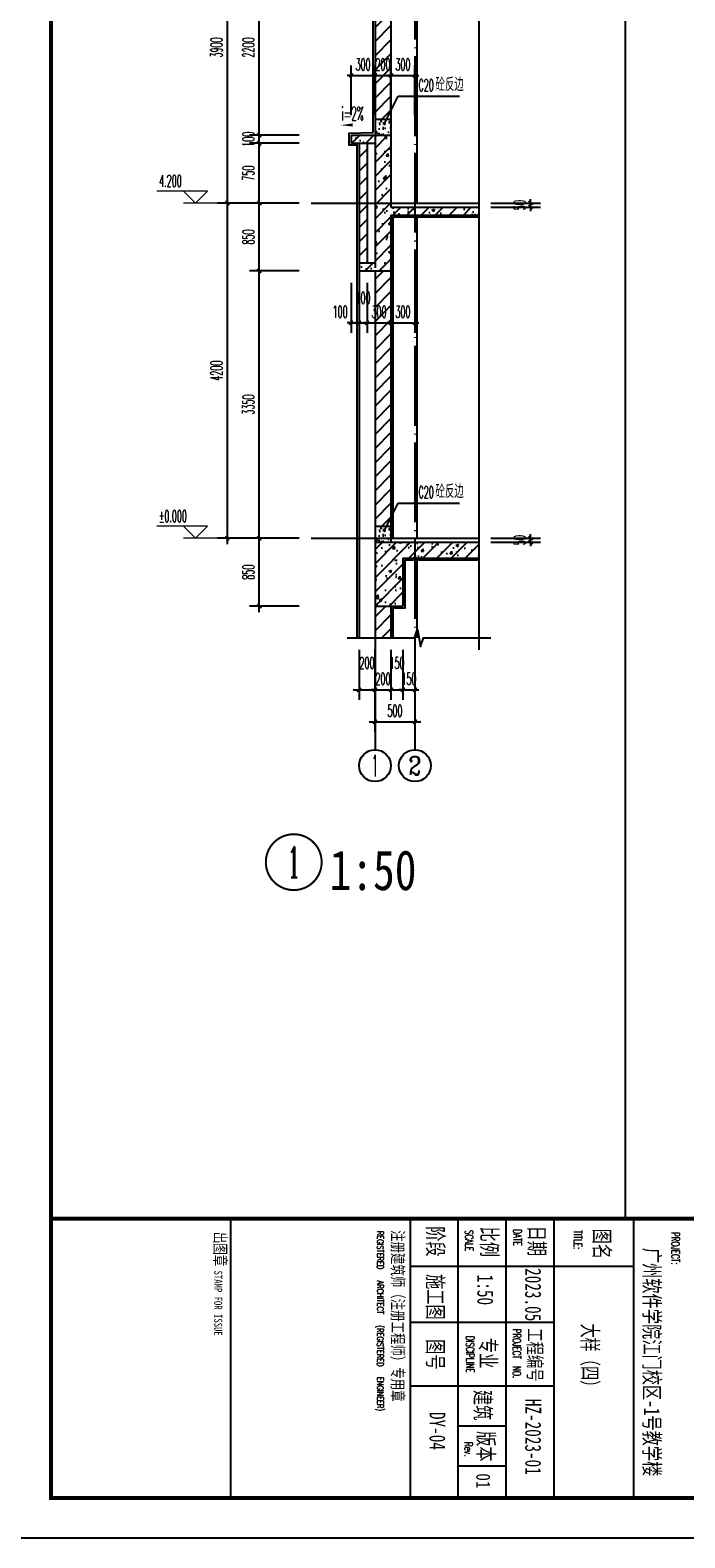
# Model space of a CAD drawing. Extents: x 1779708 to 7299578, y -1121471 to 88434.
# Tile 1010 of 1056: x 7010557 to 7018763, y -986200 to -967306. Entities that reach past the tile are written whole.
import ezdxf
from ezdxf.enums import TextEntityAlignment as Align

# ---------------------------------------------------------------- set-up
doc = ezdxf.new("R2010")
doc.units = 0
doc.header["$LTSCALE"] = 1000
doc.header["$MEASUREMENT"] = 0
doc.linetypes.add('DOTE', pattern=[2.42, 2, -0.2, 0.02, -0.2])
doc.layers.get('0').update_dxf_attribs({"linetype": 'CONTINUOUS'})
doc.layers.get('Defpoints').update_dxf_attribs({"linetype": 'CONTINUOUS'})
for name, color, linetype in [('AXIS', 3, 'CONTINUOUS'), ('AXIS_TEXT', 7, 'CONTINUOUS'), ('DIM_IDEN', 3, 'CONTINUOUS'), ('DIM_LEAD', 3, 'CONTINUOUS'), ('DIM_SYMB', 3, 'CONTINUOUS'), ('DOTE', 1, 'DOTE'), ('PUB_TAB', 7, 'CONTINUOUS'), ('PUB_TEXT', 7, 'CONTINUOUS'), ('PUB_TITLE', 4, 'CONTINUOUS'), ('WALL', 255, 'CONTINUOUS'), ('可见线', 6, 'CONTINUOUS'), ('填充细线', 8, 'CONTINUOUS'), ('粉刷线', 213, 'CONTINUOUS'), ('通-图框－文字', 4, 'CONTINUOUS')]:
    doc.layers.add(name, color=color, linetype=linetype)
doc.layers.add('DIM_ELEV', color=3, linetype='CONTINUOUS', lineweight=13)
doc.styles.add('-仿宋_GB2312', font='txt', dxfattribs={"width": 0.8})
doc.styles.add('-宋体', font='simhei.ttf', dxfattribs={"width": 0.7})
doc.styles.add('_TCH_AXIS', font='COMPLEX', dxfattribs={"bigfont": 'GBCBIG'})
doc.styles.add('_TCH_DIM', font='SIMPLEX.shx', dxfattribs={"width": 0.7, "bigfont": 'GBCBIG.shx'})
doc.styles.add('_TCH_DIM_T3', font='SIMPLEX.shx', dxfattribs={"width": 0.494118, "bigfont": 'GBCBIG.shx'})
doc.styles.add('_TCH_LABEL', font='COMPLEX', dxfattribs={"bigfont": 'GBCBIG'})
doc.styles.add('COMPLEX', font='COMPLEX')
doc.styles.add('dim_font', font='SIMPLEX.shx', dxfattribs={"width": 0.8})
doc.styles.add('仿宋', font='txt', dxfattribs={"width": 0.7})
doc.dimstyles.new('_TCH_ARCH&&50', dxfattribs={"dimtxt": 148.75, "dimasz": 50, "dimexe": 125, "dimexo": 150, "dimgap": 63.125, "dimtad": 1, "dimdec": 0, "dimzin": 0, "dimdsep": 46, "dimtxsty": '_TCH_DIM_T3', "dimblk": 'ARCHTICK', "dimcen": 0.09, "dimdle": 75, "dimclrt": 7, "dimazin": 2, "dimtfac": 1, "dimtdec": 0, "dimtix": 1, "dimtmove": 2, "dimatfit": 3, "dimfxl": 250, "dimtolj": 1, "dimtzin": 0, "dimarcsym": 0})

# ---------------------------------------------------------------- blocks, each defined once
blk = doc.blocks.new('A$C3D8761CE')
at = {"layer": 'PUB_TITLE'}
for p, q in [((76100, 15600), (83100, 15600)), ((76100, 13600), (83100, 13600)), ((76100, 13600), (83100, 13600)), ((76100, 13600), (83100, 13600)), ((76100, 13600), (83100, 13600)), ((76100, 12400), (83100, 12400)), ((76100, 11200), (83100, 11200)), ((76100, 5500), (83100, 5500))]:
    blk.add_line(p, q, dxfattribs=at)
blk.add_lwpolyline([(0, 0), (84100, 0), (84100, 59400), (0, 59400)], close=True, dxfattribs=at)
at = {"layer": 'PUB_TITLE', "const_width": 100}
blk.add_lwpolyline([(2500, 1000), (83100, 1000), (83100, 58400), (2500, 58400)], close=True, dxfattribs=at)
blk.add_lwpolyline([(76100, 58400), (76100, 1000)], dxfattribs=at)
at = {"layer": 'PUB_TITLE'}
for points in [[(77300, 15600), (77300, 10000)], [(76100, 13600), (83100, 13600)], [(78700, 13600), (78700, 10000)], [(80300, 13600), (80300, 10000)], [(81300, 12400), (81300, 11200)], [(82300, 12400), (82300, 11200)], [(76100, 10000), (83100, 10000)]]:
    blk.add_lwpolyline(points, dxfattribs=at)
at = {"layer": '通-图框－文字', "color": 4, "style": 'dim_font', "width": 0.65}
for s, height, p in [('PROJECT:', 200, (76438, 16552)), ('TITLE:', 200, (76392, 14101)), ('DATE', 200, (76368, 12589)), ('PROJECT  NO.', 200, (78862, 12577)), ('SCALE', 200, (76387, 11380)), ('DISCIPLINE', 200, (79042, 11404)), ('Rev.', 200, (81699, 11363)), ('REGISTERED', 160, (76411, 9173)), ('ARCHITECT', 160, (77653, 9173)), ('(REGISTERED', 160, (78774, 9173)), ('ENGINEER)', 160, (80072, 9173))]:
    blk.add_text(s, height=height, dxfattribs=at).set_placement(p)
at = {"layer": '通-图框－文字'}
for s, height, style, width, p in [('广州软件学院江门校区-1号教学楼', 400, '仿宋', 0.7, (76831, 15861)), ('图名', 400, '仿宋', 0.7, (76348, 14609)), ('日期', 400, '仿宋', 0.7, (76276, 12980)), ('2023.05', 400, '仿宋', 0.7, (77339, 12886)), ('工程编号', 350, '仿宋', 0.7, (78847, 12958)), ('HZ-2023-01', 400, '仿宋', 0.7, (80615, 12886)), ('比例', 400, '仿宋', 0.7, (76298, 11790)), ('专业', 400, '仿宋', 0.7, (79089, 11759)), ('版本', 400, '仿宋', 0.7, (81425, 11703)), ('建筑', 400, '仿宋', 0.7, (80391, 11624)), ('01', 350, '-宋体', 0.8, (82483, 11660)), ('阶段', 400, '仿宋', 0.7, (76288, 10436)), ('施工图', 400, '仿宋', 0.7, (77488, 10436)), ('图号', 400, '仿宋', 0.7, (79121, 10436)), ('注册建筑师（注册工程师）专用章', 300, '仿宋', 0.7, (76388, 9541)), ('出图章', 300, '仿宋', 0.7, (76433, 5090)), ('STAMP FOR ISSUE', 200, '-宋体', 0.8, (77401, 5090))]:
    blk.add_text(s, height=height, dxfattribs=dict(at, style=style, width=width)).set_placement(p)
blk = doc.blocks.new('_ArchTick')
at = {"color": 0, "linetype": 'ByBlock', "const_width": 0.4}
blk.add_lwpolyline([(-0.5, -0.5), (0.5, 0.5)], dxfattribs=at)
blk = doc.blocks.new('*D1312')
at = {"layer": 'AXIS', "color": 0, "lineweight": -2, "transparency": 16777216}
for p, q in [((7013029, -973748), (7013029, -969398)), ((7013929, -969473), (7012904, -969473)), ((7013929, -973673), (7012904, -973673))]:
    blk.add_line(p, q, dxfattribs=at)
at = {"layer": 'Defpoints', "color": 0, "transparency": 16777216}
for p in [(7013029, -969473), (7014079, -969473), (7014079, -973673)]:
    blk.add_point(p, dxfattribs=at)
at = {"layer": 'AXIS', "color": 0, "lineweight": -2, "transparency": 16777216, "xscale": 50, "yscale": 50, "zscale": 50}
for p, rotation in [((7013029, -969473), 90), ((7013029, -973673), 270)]:
    blk.add_blockref('_ArchTick', p, dxfattribs=dict(at, rotation=rotation))
at = {"layer": 'AXIS', "color": 7, "transparency": 16777216, "insert": (7012892, -971573), "char_height": 148.8, "attachment_point": 5, "rotation": 90, "style": '_TCH_DIM_T3'}
blk.add_mtext('\\A1;4200', dxfattribs=at)
blk = doc.blocks.new('*D1313')
at = {"layer": 'AXIS', "color": 0, "lineweight": -2, "transparency": 16777216}
for p, q in [((7013929, -965573), (7012904, -965573)), ((7013029, -969548), (7013029, -965498)), ((7013929, -969473), (7012904, -969473))]:
    blk.add_line(p, q, dxfattribs=at)
at = {"layer": 'Defpoints', "color": 0, "transparency": 16777216}
for p in [(7013029, -965573), (7014079, -965573), (7014079, -969473)]:
    blk.add_point(p, dxfattribs=at)
at = {"layer": 'AXIS', "color": 0, "lineweight": -2, "transparency": 16777216, "xscale": 50, "yscale": 50, "zscale": 50}
for p, rotation in [((7013029, -965573), 90), ((7013029, -969473), 270)]:
    blk.add_blockref('_ArchTick', p, dxfattribs=dict(at, rotation=rotation))
at = {"layer": 'AXIS', "color": 7, "transparency": 16777216, "insert": (7012892, -967523), "char_height": 148.8, "attachment_point": 5, "rotation": 90, "style": '_TCH_DIM_T3'}
blk.add_mtext('\\A1;3900', dxfattribs=at)
blk = doc.blocks.new('*D1319')
at = {"layer": 'AXIS', "color": 0, "lineweight": -2, "transparency": 16777216}
for p, q in [((7013429, -974598), (7013429, -973598)), ((7013929, -973673), (7013304, -973673)), ((7013929, -974523), (7013304, -974523))]:
    blk.add_line(p, q, dxfattribs=at)
at = {"layer": 'Defpoints', "color": 0, "transparency": 16777216}
for p in [(7013429, -973673), (7014079, -973673), (7014079, -974523)]:
    blk.add_point(p, dxfattribs=at)
at = {"layer": 'AXIS', "color": 0, "lineweight": -2, "transparency": 16777216, "xscale": 50, "yscale": 50, "zscale": 50}
for p, rotation in [((7013429, -973673), 90), ((7013429, -974523), 270)]:
    blk.add_blockref('_ArchTick', p, dxfattribs=dict(at, rotation=rotation))
at = {"layer": 'AXIS', "color": 7, "transparency": 16777216, "insert": (7013292, -974098), "char_height": 148.8, "attachment_point": 5, "rotation": 90, "style": '_TCH_DIM_T3'}
blk.add_mtext('\\A1;850', dxfattribs=at)
blk = doc.blocks.new('*D1320')
at = {"layer": 'AXIS', "color": 0, "lineweight": -2, "transparency": 16777216}
for p, q in [((7013929, -970323), (7013304, -970323)), ((7013429, -973748), (7013429, -970248)), ((7013929, -973673), (7013304, -973673))]:
    blk.add_line(p, q, dxfattribs=at)
at = {"layer": 'Defpoints', "color": 0, "transparency": 16777216}
for p in [(7013429, -970323), (7014079, -970323), (7014079, -973673)]:
    blk.add_point(p, dxfattribs=at)
at = {"layer": 'AXIS', "color": 0, "lineweight": -2, "transparency": 16777216, "xscale": 50, "yscale": 50, "zscale": 50}
for p, rotation in [((7013429, -970323), 90), ((7013429, -973673), 270)]:
    blk.add_blockref('_ArchTick', p, dxfattribs=dict(at, rotation=rotation))
at = {"layer": 'AXIS', "color": 7, "transparency": 16777216, "insert": (7013292, -971998), "char_height": 148.8, "attachment_point": 5, "rotation": 90, "style": '_TCH_DIM_T3'}
blk.add_mtext('\\A1;3350', dxfattribs=at)
blk = doc.blocks.new('*D1321')
at = {"layer": 'AXIS', "color": 0, "lineweight": -2, "transparency": 16777216}
for p, q in [((7013429, -970398), (7013429, -969398)), ((7013929, -969473), (7013304, -969473)), ((7013929, -970323), (7013304, -970323))]:
    blk.add_line(p, q, dxfattribs=at)
at = {"layer": 'Defpoints', "color": 0, "transparency": 16777216}
for p in [(7013429, -969473), (7014079, -969473), (7014079, -970323)]:
    blk.add_point(p, dxfattribs=at)
at = {"layer": 'AXIS', "color": 0, "lineweight": -2, "transparency": 16777216, "xscale": 50, "yscale": 50, "zscale": 50}
for p, rotation in [((7013429, -969473), 90), ((7013429, -970323), 270)]:
    blk.add_blockref('_ArchTick', p, dxfattribs=dict(at, rotation=rotation))
at = {"layer": 'AXIS', "color": 7, "transparency": 16777216, "insert": (7013292, -969898), "char_height": 148.8, "attachment_point": 5, "rotation": 90, "style": '_TCH_DIM_T3'}
blk.add_mtext('\\A1;850', dxfattribs=at)
blk = doc.blocks.new('*D1322')
at = {"layer": 'AXIS', "color": 0, "lineweight": -2, "transparency": 16777216}
for p, q in [((7013429, -969548), (7013429, -968648)), ((7013929, -968723), (7013304, -968723)), ((7013929, -969473), (7013304, -969473))]:
    blk.add_line(p, q, dxfattribs=at)
at = {"layer": 'Defpoints', "color": 0, "transparency": 16777216}
for p in [(7013429, -968723), (7014079, -968723), (7014079, -969473)]:
    blk.add_point(p, dxfattribs=at)
at = {"layer": 'AXIS', "color": 0, "lineweight": -2, "transparency": 16777216, "xscale": 50, "yscale": 50, "zscale": 50}
for p, rotation in [((7013429, -968723), 90), ((7013429, -969473), 270)]:
    blk.add_blockref('_ArchTick', p, dxfattribs=dict(at, rotation=rotation))
at = {"layer": 'AXIS', "color": 7, "transparency": 16777216, "insert": (7013292, -969098), "char_height": 148.8, "attachment_point": 5, "rotation": 90, "style": '_TCH_DIM_T3'}
blk.add_mtext('\\A1;750', dxfattribs=at)
blk = doc.blocks.new('*D1323')
at = {"layer": 'AXIS', "color": 0, "lineweight": -2, "transparency": 16777216}
for p, q in [((7013929, -968623), (7013304, -968623)), ((7013429, -968623), (7013429, -968573)), ((7013429, -968723), (7013429, -968623)), ((7013929, -968723), (7013304, -968723)), ((7013429, -968723), (7013429, -968773))]:
    blk.add_line(p, q, dxfattribs=at)
at = {"layer": 'Defpoints', "color": 0, "transparency": 16777216}
for p in [(7013429, -968623), (7014079, -968623), (7014079, -968723)]:
    blk.add_point(p, dxfattribs=at)
at = {"layer": 'AXIS', "color": 0, "lineweight": -2, "transparency": 16777216, "xscale": 50, "yscale": 50, "zscale": 50}
for p, rotation in [((7013429, -968623), 270), ((7013429, -968723), 90)]:
    blk.add_blockref('_ArchTick', p, dxfattribs=dict(at, rotation=rotation))
at = {"layer": 'AXIS', "color": 7, "transparency": 16777216, "insert": (7013292, -968673), "char_height": 148.8, "attachment_point": 5, "rotation": 90, "style": '_TCH_DIM_T3'}
blk.add_mtext('\\A1;100', dxfattribs=at)
blk = doc.blocks.new('*D1324')
at = {"layer": 'AXIS', "color": 0, "lineweight": -2, "transparency": 16777216}
for p, q in [((7013929, -966423), (7013304, -966423)), ((7013429, -968698), (7013429, -966348)), ((7013929, -968623), (7013304, -968623))]:
    blk.add_line(p, q, dxfattribs=at)
at = {"layer": 'Defpoints', "color": 0, "transparency": 16777216}
for p in [(7013429, -966423), (7014079, -966423), (7014079, -968623)]:
    blk.add_point(p, dxfattribs=at)
at = {"layer": 'AXIS', "color": 0, "lineweight": -2, "transparency": 16777216, "xscale": 50, "yscale": 50, "zscale": 50}
for p, rotation in [((7013429, -966423), 90), ((7013429, -968623), 270)]:
    blk.add_blockref('_ArchTick', p, dxfattribs=dict(at, rotation=rotation))
at = {"layer": 'AXIS', "color": 7, "transparency": 16777216, "insert": (7013292, -967523), "char_height": 148.8, "attachment_point": 5, "rotation": 90, "style": '_TCH_DIM_T3'}
blk.add_mtext('\\A1;2200', dxfattribs=at)
blk = doc.blocks.new('*D1344')
at = {"layer": 'AXIS', "color": 0, "lineweight": -2, "transparency": 16777216}
for p, q in [((7014679, -975073), (7014679, -975698)), ((7014879, -975073), (7014879, -975698)), ((7014604, -975573), (7014954, -975573))]:
    blk.add_line(p, q, dxfattribs=at)
at = {"layer": 'Defpoints', "color": 0, "transparency": 16777216}
for p in [(7014679, -974923), (7014879, -974923), (7014879, -975573)]:
    blk.add_point(p, dxfattribs=at)
at = {"layer": 'AXIS', "color": 0, "lineweight": -2, "transparency": 16777216, "xscale": 50, "yscale": 50, "zscale": 50, "rotation": 180}
blk.add_blockref('_ArchTick', (7014679, -975573), dxfattribs=at)
at = {"layer": 'AXIS', "color": 0, "lineweight": -2, "transparency": 16777216, "xscale": 50, "yscale": 50, "zscale": 50}
blk.add_blockref('_ArchTick', (7014879, -975573), dxfattribs=at)
at = {"layer": 'AXIS', "color": 7, "transparency": 16777216, "insert": (7014779, -975236), "char_height": 148.8, "attachment_point": 5, "style": '_TCH_DIM_T3'}
blk.add_mtext('\\A1;200', dxfattribs=at)
blk = doc.blocks.new('*D1345')
at = {"layer": 'AXIS', "color": 0, "lineweight": -2, "transparency": 16777216}
for p, q in [((7014879, -975073), (7014879, -975698)), ((7015079, -975073), (7015079, -975698)), ((7014879, -975573), (7014829, -975573)), ((7014879, -975573), (7015079, -975573)), ((7015079, -975573), (7015129, -975573))]:
    blk.add_line(p, q, dxfattribs=at)
at = {"layer": 'Defpoints', "color": 0, "transparency": 16777216}
for p in [(7014879, -974923), (7015079, -974923), (7015079, -975573)]:
    blk.add_point(p, dxfattribs=at)
at = {"layer": 'AXIS', "color": 0, "lineweight": -2, "transparency": 16777216, "xscale": 50, "yscale": 50, "zscale": 50}
blk.add_blockref('_ArchTick', (7014879, -975573), dxfattribs=at)
at = {"layer": 'AXIS', "color": 0, "lineweight": -2, "transparency": 16777216, "xscale": 50, "yscale": 50, "zscale": 50, "rotation": 180}
blk.add_blockref('_ArchTick', (7015079, -975573), dxfattribs=at)
at = {"layer": 'AXIS', "color": 7, "transparency": 16777216, "insert": (7014979, -975436), "char_height": 148.8, "attachment_point": 5, "style": '_TCH_DIM_T3'}
blk.add_mtext('\\A1;200', dxfattribs=at)
blk = doc.blocks.new('*D1346')
at = {"layer": 'AXIS', "color": 0, "lineweight": -2, "transparency": 16777216}
for p, q in [((7015079, -975073), (7015079, -975698)), ((7015229, -975073), (7015229, -975698)), ((7015004, -975573), (7015304, -975573))]:
    blk.add_line(p, q, dxfattribs=at)
at = {"layer": 'Defpoints', "color": 0, "transparency": 16777216}
for p in [(7015079, -974923), (7015229, -974923), (7015229, -975573)]:
    blk.add_point(p, dxfattribs=at)
at = {"layer": 'AXIS', "color": 0, "lineweight": -2, "transparency": 16777216, "xscale": 50, "yscale": 50, "zscale": 50, "rotation": 180}
blk.add_blockref('_ArchTick', (7015079, -975573), dxfattribs=at)
at = {"layer": 'AXIS', "color": 0, "lineweight": -2, "transparency": 16777216, "xscale": 50, "yscale": 50, "zscale": 50}
blk.add_blockref('_ArchTick', (7015229, -975573), dxfattribs=at)
at = {"layer": 'AXIS', "color": 7, "transparency": 16777216, "insert": (7015154, -975236), "char_height": 148.8, "attachment_point": 5, "style": '_TCH_DIM_T3'}
blk.add_mtext('\\A1;150', dxfattribs=at)
blk = doc.blocks.new('*D1347')
at = {"layer": 'AXIS', "color": 0, "lineweight": -2, "transparency": 16777216}
for p, q in [((7015229, -975073), (7015229, -975698)), ((7015379, -975073), (7015379, -975698)), ((7015229, -975573), (7015179, -975573)), ((7015229, -975573), (7015379, -975573)), ((7015379, -975573), (7015429, -975573))]:
    blk.add_line(p, q, dxfattribs=at)
at = {"layer": 'Defpoints', "color": 0, "transparency": 16777216}
for p in [(7015229, -974923), (7015379, -974923), (7015379, -975573)]:
    blk.add_point(p, dxfattribs=at)
at = {"layer": 'AXIS', "color": 0, "lineweight": -2, "transparency": 16777216, "xscale": 50, "yscale": 50, "zscale": 50}
blk.add_blockref('_ArchTick', (7015229, -975573), dxfattribs=at)
at = {"layer": 'AXIS', "color": 0, "lineweight": -2, "transparency": 16777216, "xscale": 50, "yscale": 50, "zscale": 50, "rotation": 180}
blk.add_blockref('_ArchTick', (7015379, -975573), dxfattribs=at)
at = {"layer": 'AXIS', "color": 7, "transparency": 16777216, "insert": (7015304, -975436), "char_height": 148.8, "attachment_point": 5, "style": '_TCH_DIM_T3'}
blk.add_mtext('\\A1;150', dxfattribs=at)
blk = doc.blocks.new('_AXISO')
blk.add_circle((0, 0), 0.5)
at = {"layer": 'AXIS_TEXT', "style": 'COMPLEX', "width": 1.041667}
blk.add_attdef('A', text='', height=0.56, dxfattribs=at).set_placement((-0.25, -0.28), (0.25, -0.28), align=Align.FIT)
blk = doc.blocks.new('*D1348')
at = {"layer": 'AXIS', "color": 0, "lineweight": -2, "transparency": 16777216}
for p, q in [((7014579, -970473), (7014579, -971098)), ((7014679, -970473), (7014679, -971098)), ((7014579, -970973), (7014529, -970973)), ((7014579, -970973), (7014679, -970973)), ((7014679, -970973), (7014729, -970973))]:
    blk.add_line(p, q, dxfattribs=at)
at = {"layer": 'Defpoints', "color": 0, "transparency": 16777216}
for p in [(7014579, -970323), (7014679, -970323), (7014679, -970973)]:
    blk.add_point(p, dxfattribs=at)
at = {"layer": 'AXIS', "color": 0, "lineweight": -2, "transparency": 16777216, "xscale": 50, "yscale": 50, "zscale": 50}
blk.add_blockref('_ArchTick', (7014579, -970973), dxfattribs=at)
at = {"layer": 'AXIS', "color": 0, "lineweight": -2, "transparency": 16777216, "xscale": 50, "yscale": 50, "zscale": 50, "rotation": 180}
blk.add_blockref('_ArchTick', (7014679, -970973), dxfattribs=at)
at = {"layer": 'AXIS', "color": 7, "transparency": 16777216, "insert": (7014442, -970836), "char_height": 148.8, "attachment_point": 5, "style": '_TCH_DIM_T3'}
blk.add_mtext('\\A1;100', dxfattribs=at)
blk = doc.blocks.new('*D1349')
at = {"layer": 'AXIS', "color": 0, "lineweight": -2, "transparency": 16777216}
for p, q in [((7014679, -970473), (7014679, -971098)), ((7014779, -970473), (7014779, -971098)), ((7014679, -970973), (7014629, -970973)), ((7014679, -970973), (7014779, -970973)), ((7014779, -970973), (7014829, -970973))]:
    blk.add_line(p, q, dxfattribs=at)
at = {"layer": 'Defpoints', "color": 0, "transparency": 16777216}
for p in [(7014679, -970323), (7014779, -970323), (7014779, -970973)]:
    blk.add_point(p, dxfattribs=at)
at = {"layer": 'AXIS', "color": 0, "lineweight": -2, "transparency": 16777216, "xscale": 50, "yscale": 50, "zscale": 50}
blk.add_blockref('_ArchTick', (7014679, -970973), dxfattribs=at)
at = {"layer": 'AXIS', "color": 0, "lineweight": -2, "transparency": 16777216, "xscale": 50, "yscale": 50, "zscale": 50, "rotation": 180}
blk.add_blockref('_ArchTick', (7014779, -970973), dxfattribs=at)
at = {"layer": 'AXIS', "color": 7, "transparency": 16777216, "insert": (7014729, -970661), "char_height": 148.8, "attachment_point": 5, "style": '_TCH_DIM_T3'}
blk.add_mtext('\\A1;100', dxfattribs=at)
blk = doc.blocks.new('*D1350')
at = {"layer": 'AXIS', "color": 0, "lineweight": -2, "transparency": 16777216}
for p, q in [((7014779, -970473), (7014779, -971098)), ((7015079, -970473), (7015079, -971098)), ((7014779, -970973), (7014729, -970973)), ((7014779, -970973), (7015079, -970973)), ((7015079, -970973), (7015129, -970973))]:
    blk.add_line(p, q, dxfattribs=at)
at = {"layer": 'Defpoints', "color": 0, "transparency": 16777216}
for p in [(7014779, -970323), (7015079, -970323), (7015079, -970973)]:
    blk.add_point(p, dxfattribs=at)
at = {"layer": 'AXIS', "color": 0, "lineweight": -2, "transparency": 16777216, "xscale": 50, "yscale": 50, "zscale": 50}
blk.add_blockref('_ArchTick', (7014779, -970973), dxfattribs=at)
at = {"layer": 'AXIS', "color": 0, "lineweight": -2, "transparency": 16777216, "xscale": 50, "yscale": 50, "zscale": 50, "rotation": 180}
blk.add_blockref('_ArchTick', (7015079, -970973), dxfattribs=at)
at = {"layer": 'AXIS', "color": 7, "transparency": 16777216, "insert": (7014929, -970836), "char_height": 148.8, "attachment_point": 5, "style": '_TCH_DIM_T3'}
blk.add_mtext('\\A1;300', dxfattribs=at)
blk = doc.blocks.new('*D1351')
at = {"layer": 'AXIS', "color": 0, "lineweight": -2, "transparency": 16777216}
for p, q in [((7015079, -970473), (7015079, -971098)), ((7015379, -970473), (7015379, -971098)), ((7015079, -970973), (7015029, -970973)), ((7015079, -970973), (7015379, -970973)), ((7015379, -970973), (7015429, -970973))]:
    blk.add_line(p, q, dxfattribs=at)
at = {"layer": 'Defpoints', "color": 0, "transparency": 16777216}
for p in [(7015079, -970323), (7015379, -970323), (7015379, -970973)]:
    blk.add_point(p, dxfattribs=at)
at = {"layer": 'AXIS', "color": 0, "lineweight": -2, "transparency": 16777216, "xscale": 50, "yscale": 50, "zscale": 50}
blk.add_blockref('_ArchTick', (7015079, -970973), dxfattribs=at)
at = {"layer": 'AXIS', "color": 0, "lineweight": -2, "transparency": 16777216, "xscale": 50, "yscale": 50, "zscale": 50, "rotation": 180}
blk.add_blockref('_ArchTick', (7015379, -970973), dxfattribs=at)
at = {"layer": 'AXIS', "color": 7, "transparency": 16777216, "insert": (7015229, -970836), "char_height": 148.8, "attachment_point": 5, "style": '_TCH_DIM_T3'}
blk.add_mtext('\\A1;300', dxfattribs=at)
blk = doc.blocks.new('*D1361')
at = {"layer": 'AXIS', "color": 0, "lineweight": -2, "transparency": 16777216}
for p, q in [((7014579, -968373), (7014579, -967748)), ((7014879, -968373), (7014879, -967748)), ((7014579, -967873), (7014529, -967873)), ((7014579, -967873), (7014879, -967873)), ((7014879, -967873), (7014929, -967873))]:
    blk.add_line(p, q, dxfattribs=at)
at = {"layer": 'Defpoints', "color": 0, "transparency": 16777216}
for p in [(7014879, -967873), (7014579, -968523), (7014879, -968523)]:
    blk.add_point(p, dxfattribs=at)
at = {"layer": 'AXIS', "color": 0, "lineweight": -2, "transparency": 16777216, "xscale": 50, "yscale": 50, "zscale": 50}
blk.add_blockref('_ArchTick', (7014579, -967873), dxfattribs=at)
at = {"layer": 'AXIS', "color": 0, "lineweight": -2, "transparency": 16777216, "xscale": 50, "yscale": 50, "zscale": 50, "rotation": 180}
blk.add_blockref('_ArchTick', (7014879, -967873), dxfattribs=at)
at = {"layer": 'AXIS', "color": 7, "transparency": 16777216, "insert": (7014729, -967736), "char_height": 148.8, "attachment_point": 5, "style": '_TCH_DIM_T3'}
blk.add_mtext('\\A1;300', dxfattribs=at)
blk = doc.blocks.new('*D1362')
at = {"layer": 'AXIS', "color": 0, "lineweight": -2, "transparency": 16777216}
for p, q in [((7014879, -968373), (7014879, -967748)), ((7015079, -968373), (7015079, -967748)), ((7014879, -967873), (7014829, -967873)), ((7014879, -967873), (7015079, -967873)), ((7015079, -967873), (7015129, -967873))]:
    blk.add_line(p, q, dxfattribs=at)
at = {"layer": 'Defpoints', "color": 0, "transparency": 16777216}
for p in [(7015079, -967873), (7014879, -968523), (7015079, -968523)]:
    blk.add_point(p, dxfattribs=at)
at = {"layer": 'AXIS', "color": 0, "lineweight": -2, "transparency": 16777216, "xscale": 50, "yscale": 50, "zscale": 50}
blk.add_blockref('_ArchTick', (7014879, -967873), dxfattribs=at)
at = {"layer": 'AXIS', "color": 0, "lineweight": -2, "transparency": 16777216, "xscale": 50, "yscale": 50, "zscale": 50, "rotation": 180}
blk.add_blockref('_ArchTick', (7015079, -967873), dxfattribs=at)
at = {"layer": 'AXIS', "color": 7, "transparency": 16777216, "insert": (7014979, -967736), "char_height": 148.8, "attachment_point": 5, "style": '_TCH_DIM_T3'}
blk.add_mtext('\\A1;200', dxfattribs=at)
blk = doc.blocks.new('*D1363')
at = {"layer": 'AXIS', "color": 0, "lineweight": -2, "transparency": 16777216}
for p, q in [((7015079, -968373), (7015079, -967748)), ((7015379, -968373), (7015379, -967748)), ((7015079, -967873), (7015029, -967873)), ((7015079, -967873), (7015379, -967873)), ((7015379, -967873), (7015429, -967873))]:
    blk.add_line(p, q, dxfattribs=at)
at = {"layer": 'Defpoints', "color": 0, "transparency": 16777216}
for p in [(7015379, -967873), (7015079, -968523), (7015379, -968523)]:
    blk.add_point(p, dxfattribs=at)
at = {"layer": 'AXIS', "color": 0, "lineweight": -2, "transparency": 16777216, "xscale": 50, "yscale": 50, "zscale": 50}
blk.add_blockref('_ArchTick', (7015079, -967873), dxfattribs=at)
at = {"layer": 'AXIS', "color": 0, "lineweight": -2, "transparency": 16777216, "xscale": 50, "yscale": 50, "zscale": 50, "rotation": 180}
blk.add_blockref('_ArchTick', (7015379, -967873), dxfattribs=at)
at = {"layer": 'AXIS', "color": 7, "transparency": 16777216, "insert": (7015229, -967736), "char_height": 148.8, "attachment_point": 5, "style": '_TCH_DIM_T3'}
blk.add_mtext('\\A1;300', dxfattribs=at)
blk = doc.blocks.new('*D1375')
at = {"layer": 'AXIS', "color": 0, "lineweight": -2, "transparency": 16777216}
for p, q in [((7016829, -969473), (7016829, -969423)), ((7016329, -969473), (7016954, -969473)), ((7016329, -969523), (7016954, -969523)), ((7016829, -969523), (7016829, -969473)), ((7016829, -969523), (7016829, -969573))]:
    blk.add_line(p, q, dxfattribs=at)
at = {"layer": 'Defpoints', "color": 0, "transparency": 16777216}
for p in [(7016179, -969473), (7016179, -969523), (7016829, -969473)]:
    blk.add_point(p, dxfattribs=at)
at = {"layer": 'AXIS', "color": 0, "lineweight": -2, "transparency": 16777216, "xscale": 50, "yscale": 50, "zscale": 50}
for p, rotation in [((7016829, -969473), 270), ((7016829, -969523), 90)]:
    blk.add_blockref('_ArchTick', p, dxfattribs=dict(at, rotation=rotation))
at = {"layer": 'AXIS', "color": 7, "transparency": 16777216, "insert": (7016692, -969498), "char_height": 148.8, "attachment_point": 5, "rotation": 90, "style": '_TCH_DIM_T3'}
blk.add_mtext('\\A1;50', dxfattribs=at)
blk = doc.blocks.new('*D1380')
at = {"layer": 'AXIS', "color": 0, "lineweight": -2, "transparency": 16777216}
for p, q in [((7016329, -973673), (7016954, -973673)), ((7016329, -973723), (7016954, -973723)), ((7016829, -973673), (7016829, -973623)), ((7016829, -973723), (7016829, -973673)), ((7016829, -973723), (7016829, -973773))]:
    blk.add_line(p, q, dxfattribs=at)
at = {"layer": 'Defpoints', "color": 0, "transparency": 16777216}
for p in [(7016179, -973673), (7016179, -973723), (7016829, -973673)]:
    blk.add_point(p, dxfattribs=at)
at = {"layer": 'AXIS', "color": 0, "lineweight": -2, "transparency": 16777216, "xscale": 50, "yscale": 50, "zscale": 50}
for p, rotation in [((7016829, -973673), 270), ((7016829, -973723), 90)]:
    blk.add_blockref('_ArchTick', p, dxfattribs=dict(at, rotation=rotation))
at = {"layer": 'AXIS', "color": 7, "transparency": 16777216, "insert": (7016692, -973698), "char_height": 148.8, "attachment_point": 5, "rotation": 90, "style": '_TCH_DIM_T3'}
blk.add_mtext('\\A1;50', dxfattribs=at)
blk = doc.blocks.new('*D1381')
at = {"layer": 'AXIS', "color": 0, "lineweight": -2, "transparency": 16777216}
for p, q in [((7014879, -975073), (7014879, -976098)), ((7015379, -975073), (7015379, -976098)), ((7014804, -975973), (7015454, -975973))]:
    blk.add_line(p, q, dxfattribs=at)
at = {"layer": 'Defpoints', "color": 0, "transparency": 16777216}
for p in [(7014879, -974923), (7015379, -974923), (7015379, -975973)]:
    blk.add_point(p, dxfattribs=at)
at = {"layer": 'AXIS', "color": 0, "lineweight": -2, "transparency": 16777216, "xscale": 50, "yscale": 50, "zscale": 50, "rotation": 180}
blk.add_blockref('_ArchTick', (7014879, -975973), dxfattribs=at)
at = {"layer": 'AXIS', "color": 0, "lineweight": -2, "transparency": 16777216, "xscale": 50, "yscale": 50, "zscale": 50}
blk.add_blockref('_ArchTick', (7015379, -975973), dxfattribs=at)
at = {"layer": 'AXIS', "color": 7, "transparency": 16777216, "insert": (7015129, -975836), "char_height": 148.8, "attachment_point": 5, "style": '_TCH_DIM_T3'}
blk.add_mtext('\\A1;500', dxfattribs=at)

msp = doc.modelspace()

# ---------------------------------------------------------------- hatches: boundary and pattern name
at = {"layer": '填充细线'}
h = msp.add_hatch(dxfattribs=at)
h.set_pattern_fill('普通砖', color=114, scale=50)
h.set_pattern_definition([(45, (7014879.23, -968333.49), (-88.388, 88.388), [])])
h.paths.add_polyline_path([(7015079.2, -966423.2), (7014879.2, -966423.2), (7014879.2, -968423.2), (7015079.2, -968423.2)])
h = msp.add_hatch(dxfattribs=at)
h.set_pattern_fill('混凝土', color=114, scale=20)
h.set_pattern_definition([(50, (7014879.23, -968623.25), (143.45, -12.55), [15, -165]), (355, (7014879.23, -968623.25), (-27.75, 150.44), [12, -132]), (100.45, (7014891.19, -968624.3), (115.7, 137.89), [12.75, -140.23]), (46.184, (7014879.23, -968583.25), (213.45, -33.1), [22.5, -247.5]), (96.64, (7014897.02, -968586), (186.93, 194.82), [19.12, -210.34]), (351.18, (7014879.23, -968583.25), (186.93, 194.82), [18, -198]), (21, (7014899.23, -968593.25), (119.38, -80.524), [15, -165]), (326, (7014899.23, -968593.25), (48.66, 145.03), [12, -132]), (71.45, (7014909.18, -968599.96), (168.045, 64.51), [12.75, -140.23]), (37.5, (7014879.235, -968623.25), (2.432, 66.579), [0, -130.4, 0, -134, 0, -132.5]), (7.5, (7014879.235, -968623.25), (52.614, 78.882), [0, -76.4, 0, -127.4, 0, -50.5]), (327.5, (7014834.635, -968623.25), (106.7645, -4.511), [0, -50, 0, -156, 0, -207]), (317.5, (7014814.635, -968623.25), (116.637, 20.02), [0, -65, 0, -103.6, 0, -147])])
h.paths.add_polyline_path([(7015079.2, -968423.2), (7014879.2, -968423.2), (7014879.2, -968623.2), (7015079.2, -968623.2)])
h = msp.add_hatch(dxfattribs=at)
h.set_pattern_fill('钢筋混凝土', color=114, scale=50)
h.set_pattern_definition([(45, (7014579.23, -970323.25), (-88.3883, 88.3883), []), (50, (7014579.23, -970323.25), (358.63, -31.376), [37.5, -412.5]), (355, (7014579.23, -970323.25), (-69.376, 376.096), [30, -330]), (100.451, (7014609.12, -970325.86), (289.255, 344.72), [31.87, -350.57]), (46.184, (7014579.23, -970223.25), (533.62, -82.76), [56.25, -618.75]), (96.636, (7014623.7, -970230.14), (467.33, 487.06), [47.8, -525.86]), (351.184, (7014579.23, -970223.25), (467.33, 487.06), [45, -495]), (21, (7014629.23, -970248.25), (298.454, -201.31), [37.5, -412.5]), (326, (7014629.23, -970248.25), (121.66, 362.575), [30, -330]), (71.451, (7014654.1, -970265.02), (420.11, 161.265), [31.87, -350.57]), (37.5, (7014579.23, -970323.25), (6.08, 166.447), [0, -326, 0, -335, 0, -331.25]), (7.5, (7014579.23, -970323.25), (131.535, 197.206), [0, -191, 0, -318.5, 0, -126.25]), (327.5, (7014467.73, -970323.25), (266.911, -11.2774), [0, -125, 0, -390, 0, -517.5]), (317.5, (7014417.73, -970323.25), (291.593, 50.052), [0, -162.5, 0, -259, 0, -367.5])])
h.paths.add_polyline_path([(7015079.2, -968623.2), (7014579.2, -968623.2), (7014579.2, -968723.2), (7014879.2, -968723.2), (7014879.2, -969523.2), (7014879.2, -970223.2), (7014679.2, -970223.2), (7014679.2, -970323.2), (7015079.2, -970323.2), (7015079.2, -969623.2), (7016179.2, -969623.2), (7016179.2, -969523.2), (7015079.2, -969523.2)])
h = msp.add_hatch(dxfattribs=at)
h.set_pattern_fill('普通砖', color=114, scale=50)
h.set_pattern_definition([(45, (7014679.23, -970133.49), (-88.388, 88.388), [])])
h.paths.add_polyline_path([(7014779.2, -968723.2), (7014679.2, -968723.2), (7014679.2, -970223.2), (7014779.2, -970223.2)])
h = msp.add_hatch(dxfattribs=at)
h.set_pattern_fill('普通砖', color=114, scale=50)
h.set_pattern_definition([(45, (7014879.23, -973433.49), (-88.3884, 88.3884), [])])
h.paths.add_polyline_path([(7015079.2, -970323.2), (7014879.2, -970323.2), (7014879.2, -973523.2), (7015079.2, -973523.2)])
h = msp.add_hatch(dxfattribs=at)
h.set_pattern_fill('混凝土', color=114, scale=20)
h.set_pattern_definition([(50, (7014879.23, -973723.25), (143.45, -12.55), [15, -165]), (355, (7014879.23, -973723.25), (-27.75, 150.44), [12, -132]), (100.45, (7014891.19, -973724.3), (115.7, 137.89), [12.75, -140.23]), (46.184, (7014879.23, -973683.25), (213.45, -33.1), [22.5, -247.5]), (96.64, (7014897.02, -973686), (186.93, 194.82), [19.12, -210.34]), (351.18, (7014879.23, -973683.25), (186.93, 194.82), [18, -198]), (21, (7014899.23, -973693.25), (119.38, -80.524), [15, -165]), (326, (7014899.23, -973693.25), (48.66, 145.03), [12, -132]), (71.45, (7014909.18, -973699.96), (168.045, 64.51), [12.75, -140.23]), (37.5, (7014879.235, -973723.25), (2.432, 66.579), [0, -130.4, 0, -134, 0, -132.5]), (7.5, (7014879.235, -973723.25), (52.614, 78.882), [0, -76.4, 0, -127.4, 0, -50.5]), (327.5, (7014834.635, -973723.25), (106.7645, -4.511), [0, -50, 0, -156, 0, -207]), (317.5, (7014814.635, -973723.25), (116.637, 20.02), [0, -65, 0, -103.6, 0, -147])])
h.paths.add_polyline_path([(7015079.2, -973523.2), (7014879.2, -973523.2), (7014879.2, -973723.2), (7015079.2, -973723.2)])
h = msp.add_hatch(dxfattribs=at)
h.set_pattern_fill('钢筋混凝土', color=114, scale=50)
h.set_pattern_definition([(45, (7014879.23, -974523.25), (-88.388, 88.388), []), (50, (7014879.23, -974523.25), (358.63, -31.376), [37.5, -412.5]), (355, (7014879.23, -974523.25), (-69.38, 376.1), [30, -330]), (100.451, (7014909.12, -974525.86), (289.255, 344.72), [31.87, -350.57]), (46.184, (7014879.23, -974423.25), (533.62, -82.76), [56.25, -618.75]), (96.636, (7014923.7, -974430.14), (467.33, 487.06), [47.8, -525.86]), (351.184, (7014879.23, -974423.25), (467.33, 487.06), [45, -495]), (21, (7014929.23, -974448.25), (298.454, -201.31), [37.5, -412.5]), (326, (7014929.23, -974448.25), (121.66, 362.575), [30, -330]), (71.451, (7014954.1, -974465.02), (420.11, 161.265), [31.87, -350.57]), (37.5, (7014879.23, -974523.25), (6.08, 166.447), [0, -326, 0, -335, 0, -331.25]), (7.5, (7014879.23, -974523.25), (131.535, 197.206), [0, -191, 0, -318.5, 0, -126.25]), (327.5, (7014767.73, -974523.25), (266.911, -11.277), [0, -125, 0, -390, 0, -517.5]), (317.5, (7014717.73, -974523.25), (291.593, 50.052), [0, -162.5, 0, -259, 0, -367.5])])
h.paths.add_polyline_path([(7015229.2, -973923.2), (7016179.2, -973923.2), (7016179.2, -973723.2), (7014879.2, -973723.2), (7014879.2, -974523.2), (7015229.2, -974523.2)])
h = msp.add_hatch(dxfattribs=at)
h.set_pattern_fill('普通砖', color=114, scale=50)
h.set_pattern_definition([(45, (7014879.23, -974833.49), (-88.39, 88.39), [])])
h.paths.add_polyline_path([(7015079.2, -974523.2), (7014879.2, -974523.2), (7014879.2, -974923.2), (7015079.2, -974923.2)])

# ---------------------------------------------------------------- linework, layer by layer
at = {"layer": 'AXIS'}
for p, q in [((7014879.2, -974923.2), (7014879.2, -976323.2)), ((7015379.2, -974923.2), (7015379.2, -976323.2))]:
    msp.add_line(p, q, dxfattribs=at)
at = {"layer": 'DIM_ELEV'}
for p, q in [((7012779.2, -969323.2), (7012145.9, -969323.2)), ((7012629.2, -969473.2), (7012479.2, -969323.2)), ((7012629.2, -969473.2), (7012779.2, -969323.2)), ((7013429.2, -969473.2), (7012479.2, -969473.2)), ((7012779.2, -973523.2), (7012145.9, -973523.2)), ((7012629.2, -973673.2), (7012479.2, -973523.2)), ((7012629.2, -973673.2), (7012779.2, -973523.2)), ((7013429.2, -973673.2), (7012479.2, -973673.2))]:
    msp.add_line(p, q, dxfattribs=at)
at = {"layer": 'DIM_IDEN', "const_width": 25}
msp.add_lwpolyline([(7014210.5, -977732.5, 1), (7013510.5, -977732.5, 1)], format="xyb", close=True, dxfattribs=at)
at = {"layer": 'DIM_LEAD'}
for p, q in [((7014998.3, -968477.2), (7015168.4, -968131.8)), ((7014998.3, -968477.2), (7015168.4, -968131.8)), ((7015168.4, -968131.8), (7015937.4, -968131.8)), ((7014998.3, -973577.2), (7015168.4, -973231.8)), ((7014998.3, -973577.2), (7015168.4, -973231.8)), ((7015168.4, -973231.8), (7015937.4, -973231.8))]:
    msp.add_line(p, q, dxfattribs=at)
at = {"layer": 'DIM_SYMB'}
for points in [[(7016179.2, -948123.2), (7016179.2, -961542), (7016284.2, -961580.2), (7016074.2, -961617.2), (7016179.2, -961654.5), (7016179.2, -975073.2)], [(7014529.2, -974923.2), (7015373, -974923.2), (7015411.2, -974818.2), (7015448.2, -975028.2), (7015485.5, -974923.2), (7016329.2, -974923.2)]]:
    msp.add_lwpolyline(points, dxfattribs=at)
msp.add_lwpolyline([(7014758.1, -968491.8, 0, 0, 0), (7014449.6, -968496.9, 0, 40, 0), (7014599.6, -968494.4, 0, 0, 0)], format="xyseb", dxfattribs=at)
at = {"layer": 'DOTE', "linetype": 'DOTE', "ltscale": 0.5}
for p, q in [((7015379.2, -948273.2), (7015379.2, -974923.2)), ((7014879.2, -949923.2), (7014879.2, -974923.2)), ((7014079.2, -969473.2), (7016179.2, -969473.2)), ((7014079.2, -973673.2), (7016179.2, -973673.2))]:
    msp.add_line(p, q, dxfattribs=at)
at = {"layer": 'PUB_TAB'}
msp.add_line((7018019.2, -982200.2), (7018019.2, -945400.2), dxfattribs=at)
at = {"layer": 'WALL'}
for p, q in [((7014879.2, -966423.2), (7014879.2, -968623.2)), ((7015079.2, -966423.2), (7015079.2, -968623.2)), ((7014879.2, -968423.2), (7015079.2, -968423.2)), ((7014579.2, -968623.2), (7014579.2, -968723.2)), ((7014579.2, -968623.2), (7015079.2, -968623.2)), ((7015079.2, -968623.2), (7015079.2, -969523.2)), ((7014579.2, -968723.2), (7014879.2, -968723.2)), ((7014679.2, -968723.2), (7014679.2, -970323.2)), ((7014779.2, -968723.2), (7014779.2, -970223.2)), ((7014879.2, -968723.2), (7014879.2, -969523.2)), ((7014879.2, -969523.2), (7014879.2, -970223.2)), ((7015079.2, -969523.2), (7016179.2, -969523.2)), ((7015079.2, -969623.2), (7016179.2, -969623.2)), ((7015079.2, -969623.2), (7015079.2, -970323.2)), ((7014679.2, -970223.2), (7014879.2, -970223.2)), ((7014679.2, -970323.2), (7015079.2, -970323.2)), ((7014679.2, -970323.2), (7014679.2, -974923.2)), ((7014879.2, -970323.2), (7014879.2, -973723.2)), ((7015079.2, -970323.2), (7015079.2, -973723.2)), ((7014879.2, -973523.2), (7015079.2, -973523.2)), ((7014879.2, -973723.2), (7016179.2, -973723.2)), ((7014879.2, -973723.2), (7014879.2, -974523.2)), ((7015229.2, -973923.2), (7016179.2, -973923.2)), ((7015229.2, -973923.2), (7015229.2, -974523.2)), ((7014879.2, -974523.2), (7015229.2, -974523.2)), ((7014879.2, -974523.2), (7014879.2, -974923.2)), ((7015079.2, -974523.2), (7015079.2, -974923.2))]:
    msp.add_line(p, q, dxfattribs=at)
at = {"layer": '粉刷线'}
for p, q in [((7015404.2, -965748.2), (7015404.2, -969473.2)), ((7014854.2, -968588.2), (7014854.2, -966348.2)), ((7015079.2, -969473.2), (7016179.2, -969473.2)), ((7015404.2, -969648.2), (7015404.2, -973673.2)), ((7015079.2, -973673.2), (7016179.2, -973673.2)), ((7015404.2, -973948.2), (7015404.2, -974923.2))]:
    msp.add_line(p, q, dxfattribs=at)
for points in [[(7014654.2, -974923.2), (7014654.2, -968748.2), (7014554.2, -968748.2), (7014554.2, -968598.2), (7014854.2, -968588.2)], [(7016179.2, -969648.2), (7015104.2, -969648.2), (7015104.2, -973673.2)], [(7016179.2, -973948.2), (7015254.2, -973948.2), (7015254.2, -974548.2), (7015104.2, -974548.2), (7015104.2, -974923.2)]]:
    msp.add_lwpolyline(points, dxfattribs=at)

# ---------------------------------------------------------------- block references
at = {"layer": 'AXIS'}
ref = msp.add_blockref('_AXISO', (7014879.2, -976523.2), dxfattribs=dict(at, xscale=400, yscale=400, zscale=400))
ref.add_attrib('A', '1', dxfattribs={"layer": 'AXIS_TEXT', "height": 272.4, "style": '_TCH_AXIS', "width": 0.555556}).set_placement((7014846.8, -976659.4), (7014911.7, -976659.4), align=Align.FIT)
ref = msp.add_blockref('_AXISO', (7015379.2, -976523.2), dxfattribs=dict(at, xscale=400, yscale=400, zscale=400))
ref.add_attrib('A', '2', dxfattribs={"layer": 'AXIS_TEXT', "height": 233, "style": '_TCH_AXIS'}).set_placement((7015301.6, -976639.7), (7015456.9, -976639.7), align=Align.FIT)
at = {"layer": '可见线', "xscale": 0.5, "yscale": 0.5, "zscale": 0.5, "rotation": 270}
msp.add_blockref('A$C3D8761CE', (7010319.2, -944150.2), dxfattribs=at)

# ---------------------------------------------------------------- texts
at = {"layer": 'PUB_TEXT', "color": 7, "style": '_TCH_DIM'}
for s, height, width, p in [('C20', 148.75, 0.494118, (7015423.8, -968070)), ('砼反边', 168.79, 0.7, (7015637.3, -968070)), ('4.200', 148.75, 0.494118, (7012173.2, -969270.7)), ('C20', 148.75, 0.494118, (7015423.8, -973170)), ('砼反边', 168.79, 0.7, (7015637.3, -973170)), ('%%P0.000', 148.75, 0.494118, (7012169.7, -973470.7))]:
    msp.add_text(s, height=height, dxfattribs=dict(at, width=width)).set_placement(p)
at = {"layer": 'PUB_TEXT', "color": 7, "style": '_TCH_DIM', "width": 0.494118}
msp.add_text('i=2%', height=170, rotation=0.95484, dxfattribs=at).set_placement((7014458.9, -968439.5))
at = {"layer": 'PUB_TEXT', "color": 7, "style": '_TCH_LABEL'}
msp.add_text('1', height=386, dxfattribs=at).set_placement((7013777.7, -977925.5), (7013943.2, -977925.5), align=Align.FIT)
at = {"layer": 'PUB_TEXT', "style": '-仿宋_GB2312', "width": 0.8}
msp.add_text('1:50', height=500, dxfattribs=at).set_placement((7014310.5, -978082.5))
at = {"layer": '通-图框－文字', "style": '仿宋'}
for s, width, p in [('1:50', 0.7, (7016162.3, -982902.4)), ('大样（四）', 0.65, (7017474.1, -983514.4)), ('DY-04', 0.7, (7015562.3, -984622.6))]:
    msp.add_text(s, height=200, rotation=270, dxfattribs=dict(at, width=width)).set_placement(p)

# ---------------------------------------------------------------- dimensions: what is measured, and where the dimension line sits
at = {"layer": 'AXIS'}
for p1, p2, distance, picture, middle in [((7014079.2, -969473.2), (7014079.2, -965573.2), 1050, '*D1313', (7012891.7, -967523.2)), ((7014079.2, -968623.2), (7014079.2, -966423.2), 650, '*D1324', (7013291.7, -967523.2)), ((7014579.2, -968523.2), (7014879.2, -968523.2), 650, '*D1361', (7014729.2, -967735.7)), ((7014879.2, -968523.2), (7015079.2, -968523.2), 650, '*D1362', (7014979.2, -967735.7)), ((7015079.2, -968523.2), (7015379.2, -968523.2), 650, '*D1363', (7015229.2, -967735.7)), ((7014079.2, -968723.2), (7014079.2, -968623.2), 650, '*D1323', (7013291.7, -968673.2)), ((7014079.2, -969473.2), (7014079.2, -968723.2), 650, '*D1322', (7013291.7, -969098.2)), ((7014079.2, -973673.2), (7014079.2, -969473.2), 1050, '*D1312', (7012891.7, -971573.2)), ((7014079.2, -970323.2), (7014079.2, -969473.2), 650, '*D1321', (7013291.7, -969898.2)), ((7016179.2, -969523.2), (7016179.2, -969473.2), -650, '*D1375', (7016691.7, -969498.2)), ((7014079.2, -973673.2), (7014079.2, -970323.2), 650, '*D1320', (7013291.7, -971998.2)), ((7014779.2, -970323.2), (7015079.2, -970323.2), -650, '*D1350', (7014929.2, -970835.7)), ((7015079.2, -970323.2), (7015379.2, -970323.2), -650, '*D1351', (7015229.2, -970835.7)), ((7014079.2, -974523.2), (7014079.2, -973673.2), 650, '*D1319', (7013291.7, -974098.2)), ((7016179.2, -973723.2), (7016179.2, -973673.2), -650, '*D1380', (7016691.7, -973698.2)), ((7014879.2, -974923.2), (7015379.2, -974923.2), -1050, '*D1381', (7015129.2, -975835.7)), ((7014879.2, -974923.2), (7015079.2, -974923.2), -650, '*D1345', (7014979.2, -975435.7)), ((7015229.2, -974923.2), (7015379.2, -974923.2), -650, '*D1347', (7015304.2, -975435.7))]:
    dim = msp.add_aligned_dim(p1=p1, p2=p2, distance=distance, dimstyle='_TCH_ARCH&&50', dxfattribs=at)
    dim.commit()
    dim.dimension.update_dxf_attribs({"geometry": picture, "text_midpoint": middle})
for base, p1, p2, picture, middle in [((7014679.2, -970973.2), (7014579.2, -970323.2), (7014679.2, -970323.2), '*D1348', (7014441.7, -970835.7)), ((7014779.2, -970973.2), (7014679.2, -970323.2), (7014779.2, -970323.2), '*D1349', (7014729.2, -970660.7)), ((7014879.2, -975573.2), (7014679.2, -974923.2), (7014879.2, -974923.2), '*D1344', (7014779.2, -975235.7)), ((7015229.2, -975573.2), (7015079.2, -974923.2), (7015229.2, -974923.2), '*D1346', (7015154.2, -975235.7))]:
    dim = msp.add_linear_dim(base=base, p1=p1, p2=p2, angle=0, dimstyle='_TCH_ARCH&&50', dxfattribs=at)
    dim.commit()
    dim.dimension.update_dxf_attribs({"geometry": picture, "text_midpoint": middle, "dimtype": 161})

doc.saveas('drawing.dxf')
